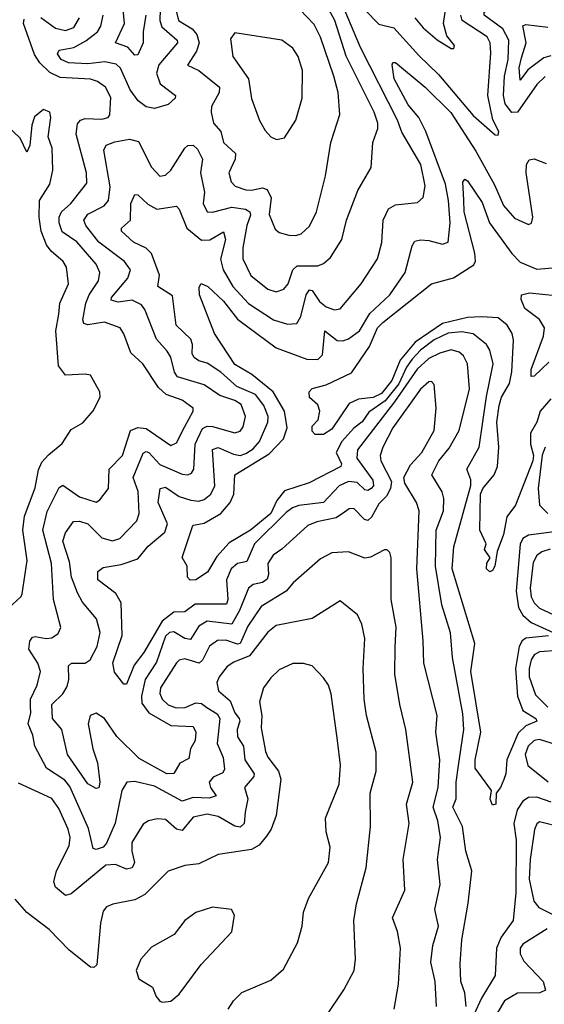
# Model space of a CAD drawing. Extents: x 1552033 to 1694788, y 811965 to 917215.
# Tile 388 of 632: x 1639319 to 1641212, y 908442 to 911998. Entities that reach past the tile are written whole.
import ezdxf

# ---------------------------------------------------------------- set-up
doc = ezdxf.new("R2010")
doc.units = 0

msp = doc.modelspace()

# ---------------------------------------------------------------- linework, layer by layer
at = {"layer": '0CON20XD'}
for points in [[(1640930.3, 908435), (1640925, 908484), (1640910.6, 908525), (1640908.8, 908588.8), (1640914.8, 908675), (1640937.6, 908807.6), (1640950, 908925), (1640929.3, 908995), (1640917.1, 909085), (1640882.1, 909155), (1640894.1, 909185), (1640893.6, 909245), (1640902.9, 909305), (1640921.2, 909435), (1640917.9, 909492.1), (1640880.4, 909695), (1640874.1, 909784.1), (1640842.5, 909885), (1640818.9, 910025), (1640822.2, 910155), (1640848.7, 910225), (1640849.8, 910269.8), (1640843, 910293), (1640806.1, 910355), (1640831.2, 910405), (1640868.7, 910451.3), (1640905.2, 910515), (1640942.1, 910665), (1640934.7, 910755), (1640920, 910785), (1640905, 910798.2), (1640876.2, 910806.2), (1640835, 910794.2), (1640795, 910774.8), (1640753.8, 910736.1), (1640671.9, 910618.1), (1640538, 910445), (1640535.6, 910415), (1640593.6, 910335), (1640595.2, 910315), (1640587.3, 910305), (1640575, 910298.1), (1640565, 910300.7), (1640536.4, 910326.4), (1640505, 910330.8), (1640472.2, 910315), (1640414.9, 910255.1), (1640326, 910244), (1640303.4, 910235), (1640280.9, 910219.1), (1640166.7, 910105), (1640138.5, 910041.5), (1640105, 910034.2), (1640081.6, 910015), (1640065.6, 909975), (1640070.6, 909905), (1640065, 909888), (1639951.8, 909888.2), (1639915, 909860.5), (1639875, 909858.6), (1639833.2, 909826.8), (1639767.5, 909712.5), (1639732.6, 909667.4), (1639705, 909598.8), (1639695, 909598.8), (1639661.5, 909641.5), (1639655.7, 909675.7), (1639689.1, 909775), (1639685, 909892), (1639666.2, 909926.2), (1639601.2, 909975), (1639600.6, 910005), (1639620.4, 910019.6), (1639685, 910030.3), (1639745, 910051.4), (1639783.2, 910096.8), (1639842.9, 910147.1), (1639851.9, 910178.1), (1639818.6, 910255), (1639825.5, 910305), (1639845, 910310.5), (1639895, 910276.6), (1639936.3, 910263.7), (1639965, 910260), (1639985, 910266.2), (1640008.8, 910285), (1640022.8, 910315), (1640015, 910446.7), (1640035, 910453.7), (1640090.2, 910429.8), (1640115, 910424.9), (1640135, 910431.5), (1640161.7, 910448.3), (1640185, 910474.7), (1640214.8, 910545), (1640215.1, 910565.1), (1640200.3, 910605), (1640169.8, 910645), (1640103.1, 910673.1), (1640045, 910725.2), (1639995, 910757.5), (1639965, 910766.1), (1639948.2, 910778.2), (1639941.6, 910791.6), (1639942.7, 910825), (1639936.2, 910845), (1639883.3, 910895), (1639870.6, 911000.6), (1639817.9, 911035), (1639824.1, 911075.9), (1639794.2, 911154.2), (1639775, 911173.8), (1639729.3, 911195), (1639687.1, 911235), (1639686.4, 911245), (1639718.8, 911275), (1639719.7, 911335), (1639735, 911367.5), (1639745, 911365.6), (1639781.6, 911331.6), (1639814.1, 911314.1), (1639885.4, 911325.4), (1639895, 911314.3), (1639921.9, 911245), (1639975, 911202.4), (1640005, 911202.8), (1640055, 911232.7), (1640062.1, 911205), (1640043.6, 911133.6), (1640053.5, 911095), (1640088.7, 911035), (1640145, 910973.7), (1640235, 910914.8), (1640285, 910898.8), (1640318.6, 910901.4), (1640333.2, 910926.8), (1640352.9, 911005), (1640365, 911022.6), (1640375, 911020.5), (1640401.1, 910981.1), (1640425, 910961), (1640455, 910950.9), (1640475.3, 910954.7), (1640550.8, 911045), (1640610, 911135), (1640625.7, 911194.3), (1640631.2, 911275), (1640650.4, 911315), (1640675, 911330), (1640755, 911338.2), (1640775, 911356.2), (1640782, 911398), (1640766.6, 911475), (1640698.1, 911591.9), (1640681.9, 911635), (1640548.3, 911898.3), (1640471.1, 912085)], [(1640515, 912085.3), (1640615, 911982.2), (1640669.3, 911969.3), (1640758.9, 911868.9), (1640829.9, 911799.9), (1640955, 911652.2), (1641035, 911582), (1641045, 911581.2), (1641047.5, 911595), (1641026.6, 911636.6), (1641008.1, 911725), (1641019, 911879), (1641016.7, 911915), (1641006.3, 911936.3), (1640915.9, 911995), (1640910.7, 912015)], [(1640745, 912005.5), (1640775, 911969.1), (1640825, 911925.7), (1640876, 911894), (1640885.8, 911894.2), (1640888, 911905), (1640860.4, 911940.4), (1640848.8, 911985), (1640862, 912075)], [(1641215, 911792.7), (1641185, 911764.8), (1641115, 911664.4), (1641095, 911663.4), (1641071, 911695), (1641064.4, 911725), (1641067.8, 911795), (1641081.2, 911855), (1641084.5, 911925), (1641062, 911965), (1640994.8, 912014.8), (1640995.4, 912025), (1641009.5, 912035), (1641035, 912040.3), (1641195, 912050.3), (1641231.2, 912075)], [(1640823.6, 908435), (1640818.3, 908525), (1640802.4, 908595), (1640809.5, 908655), (1640830, 908725), (1640817.6, 908785), (1640836.7, 908875), (1640827.1, 908965), (1640836.9, 909045), (1640828.1, 909105), (1640811, 909155), (1640829.3, 909225), (1640835.6, 909325.6), (1640821.2, 909425), (1640825.3, 909485), (1640777.5, 909675), (1640774.8, 909754.8), (1640752, 910015), (1640760.3, 910225), (1640750.6, 910255), (1640708.3, 910325), (1640705.7, 910345), (1640729.6, 910390.4), (1640770.5, 910435), (1640814.7, 910515), (1640822.3, 910595), (1640815, 910681.2), (1640805, 910691.4), (1640795, 910690.5), (1640765, 910663.8), (1640665.6, 910524.4), (1640629, 910455), (1640620, 910425), (1640622.5, 910405), (1640661.1, 910331.1), (1640657.2, 910305), (1640642.2, 910277.8), (1640615, 910250.3), (1640588.5, 910201.5), (1640575, 910190), (1640563.5, 910193.5), (1640525, 910233.2), (1640508.5, 910231.5), (1640490.7, 910219.3), (1640460.8, 910199.2), (1640390.8, 910185), (1640358.8, 910171.2), (1640265, 910086.4), (1640233.5, 910065), (1640214, 910035), (1640217.2, 909995), (1640212, 909978), (1640195, 909966.1), (1640161.2, 909958.8), (1640144.6, 909945.4), (1640112.6, 909865), (1640085, 909814.8), (1639995, 909826.6), (1639965, 909808.4), (1639935, 909760.5), (1639915, 909763.3), (1639875, 909788.1), (1639860, 909785), (1639845, 909771.6), (1639812.4, 909677.6), (1639772.3, 909615), (1639758.8, 909555), (1639760.1, 909530.1), (1639785.3, 909495), (1639865, 909449.8), (1639945, 909445.9), (1639955.2, 909425), (1639952.4, 909395), (1639935.4, 909365), (1639929.3, 909330.7), (1639896.5, 909313.5), (1639875, 909275.6), (1639850, 909275), (1639749.7, 909329.7), (1639669.9, 909409.9), (1639625, 909474.3), (1639595, 909493.6), (1639573.7, 909485), (1639566.5, 909455), (1639583.1, 909365), (1639599.5, 909315), (1639608, 909245), (1639605, 909223.8), (1639595, 909222.2), (1639565, 909239), (1639491.8, 909345), (1639471, 909435), (1639437.9, 909475), (1639434.7, 909525), (1639475, 909564), (1639489.9, 909590.1), (1639496.5, 909615), (1639495.5, 909665), (1639506, 909674), (1639555.8, 909674.2), (1639574, 909686), (1639598.9, 909735), (1639609.7, 909785), (1639596.1, 909835), (1639546.1, 909895), (1639528.3, 909928.3), (1639506.2, 909985), (1639499.5, 910040.5), (1639474.8, 910115.2), (1639485, 910145.6), (1639513.6, 910186.4), (1639535, 910187.6), (1639565, 910177.9), (1639615, 910126.9), (1639653.7, 910116.3), (1639680, 910125), (1639741.8, 910188.2), (1639750, 910215), (1639747.2, 910295), (1639728.5, 910345), (1639765, 910433.1), (1639775, 910439.3), (1639785, 910435.3), (1639825, 910392.5), (1639905, 910357), (1639926, 910355), (1639938.9, 910361.1), (1639947.6, 910375), (1639951.8, 910465), (1639978.2, 910521.8), (1639995, 910530.1), (1640015, 910529.7), (1640095, 910505.8), (1640115, 910512.5), (1640125, 910527.5), (1640133.5, 910565), (1640118.1, 910608.1), (1640095, 910623), (1640040.7, 910640.7), (1639985, 910679.2), (1639888.5, 910708.5), (1639877.3, 910725), (1639865, 910779.4), (1639851.2, 910801.2), (1639812.4, 910845), (1639771.2, 910951.2), (1639758.7, 910968.7), (1639725, 910985.6), (1639675, 910977.9), (1639649.1, 910985), (1639650, 910995), (1639708.9, 911065), (1639719.3, 911095), (1639697.5, 911125), (1639605.3, 911195.3), (1639557.4, 911255), (1639550.9, 911275), (1639565, 911296.5), (1639623.4, 911326.6), (1639639.5, 911345), (1639645.9, 911395), (1639623, 911527), (1639631.4, 911545), (1639662.8, 911557.2), (1639715, 911566.5), (1639748.1, 911558.1), (1639795, 911465.5), (1639825, 911433.2), (1639845, 911437.3), (1639865, 911455.3), (1639915, 911534.6), (1639926, 911544), (1639945, 911545.4), (1639960.9, 911530.9), (1639978.8, 911495), (1639971.1, 911445), (1639985.6, 911375), (1639981, 911335), (1639995, 911304.6), (1640015, 911303.3), (1640085, 911321), (1640134.3, 911314.3), (1640149.8, 911305), (1640152.2, 911292.2), (1640138.2, 911255), (1640124.5, 911175), (1640124.8, 911135), (1640153.6, 911075), (1640215, 911025.3), (1640245, 911016.1), (1640272.2, 911025), (1640288.2, 911045), (1640304.4, 911095), (1640320.2, 911109.8), (1640395, 911110), (1640415, 911118), (1640440.3, 911139.7), (1640481.5, 911205), (1640498.7, 911275), (1640539, 911381), (1640587.3, 911465), (1640593.3, 911555), (1640611.2, 911605), (1640610.8, 911625), (1640597.7, 911665), (1640497, 911867), (1640456, 911995), (1640434.4, 912035)], [(1639826.5, 912035), (1639824.9, 911995), (1639832.2, 911972.2), (1639887.1, 911925), (1639888.1, 911915), (1639868.7, 911891.3), (1639821.3, 911835), (1639813.3, 911805), (1639826.3, 911766.3), (1639881.1, 911725), (1639880.5, 911715), (1639855, 911692.5), (1639805, 911677.8), (1639775, 911683.7), (1639746.1, 911705), (1639717.5, 911745), (1639682.9, 911822.9), (1639667.5, 911837.5), (1639626.2, 911846.2), (1639565, 911839.2), (1639495, 911843.2), (1639468.4, 911855), (1639455.4, 911875), (1639462.2, 911887.8), (1639515, 911898.4), (1639557.7, 911922.3), (1639599.5, 911955), (1639612.2, 911975), (1639620.7, 912015)], [(1639774.1, 912015), (1639764.1, 911955), (1639764.6, 911915), (1639745, 911871.4), (1639735, 911870.6), (1639709.4, 911899.4), (1639665, 911914.4), (1639696.8, 911985), (1639692.7, 912035)], [(1639885.2, 912025), (1639891.7, 911995), (1639941.4, 911965), (1639958.2, 911945), (1639967, 911915), (1639956.6, 911885), (1639924.3, 911834.3), (1639965, 911815.3), (1640040, 911755), (1640038.8, 911735), (1640011.2, 911685), (1640010.4, 911665), (1640018.9, 911625), (1640045.2, 911595.2), (1640054.4, 911554.4), (1640097.8, 911515), (1640096.1, 911495), (1640073.5, 911445), (1640082.3, 911412.3), (1640097, 911397), (1640135, 911384), (1640155, 911382.2), (1640195, 911391), (1640212.5, 911385), (1640226.3, 911355), (1640219.7, 911295), (1640241.5, 911241.5), (1640255, 911230), (1640290.7, 911220.7), (1640315, 911218.5)], [(1640315, 911218.5), (1640335, 911224.5), (1640365, 911252.9), (1640390.4, 911305), (1640422.9, 911435), (1640441.3, 911555), (1640473.7, 911656.4), (1640468.6, 911735), (1640453, 911795), (1640404.4, 911935), (1640381.3, 911981.3), (1640329.6, 912035)], [(1640670, 908425), (1640685.4, 908515), (1640692.9, 908645), (1640682.1, 908705), (1640664.7, 908755), (1640708.2, 908855), (1640702.3, 908965), (1640724.7, 909095), (1640715.3, 909165), (1640737.8, 909245), (1640712.8, 909435), (1640690.5, 909525), (1640673.2, 909635), (1640673.4, 909733.4), (1640678.1, 909805), (1640659.2, 909905), (1640659.6, 910055), (1640654.4, 910074.4), (1640645, 910084), (1640635, 910084.2), (1640585, 910057.7), (1640565, 910053.6), (1640505, 910076.2), (1640445, 910073.1), (1640405, 910051.5), (1640305.8, 909964.2), (1640280.5, 909935), (1640190.6, 909879.4), (1640142.2, 909807.8), (1640115, 909745.7), (1640105, 909743), (1640062.7, 909757.3), (1640033.4, 909756.6), (1640003.5, 909736.5), (1639978.3, 909685), (1639966.4, 909675), (1639915, 909689.6), (1639895, 909685.3), (1639885, 909675.3), (1639826.7, 909585), (1639825.2, 909565), (1639832.7, 909545), (1639855, 909524), (1639883.8, 909513.8), (1639915.7, 909514.3), (1639955, 909531.6), (1639975, 909529), (1639994.9, 909514.9), (1640031.6, 909491.6), (1640041.2, 909475), (1640032, 909385), (1640053.6, 909333.6), (1640058.3, 909291.7), (1640051.6, 909278.4), (1640017.6, 909262.4), (1640002.4, 909245), (1640007.1, 909225), (1640028.2, 909195), (1640003.1, 909186.9), (1639945, 909189.6), (1639905, 909176.5), (1639805, 909229.8), (1639735, 909247.1), (1639705.8, 909244.2), (1639687.5, 909215), (1639663.6, 909096.4), (1639632.9, 909025), (1639619.9, 909010.1), (1639595, 909001.3), (1639583.8, 909005), (1639567.9, 909077.9), (1639499.7, 909229.7), (1639481.5, 909251.5), (1639415.8, 909295), (1639374, 909375), (1639366.7, 909415), (1639349.4, 909455), (1639359.3, 909495), (1639357.9, 909517.9), (1639358.7, 909545), (1639382.2, 909595), (1639394.7, 909645), (1639385.2, 909675), (1639352.4, 909725), (1639355.8, 909754.2), (1639365, 909768.2), (1639375, 909770.4), (1639415, 909763.3), (1639435, 909766), (1639458.1, 909781.9), (1639467.2, 909802.8), (1639441.7, 909905), (1639434.1, 910035), (1639402.3, 910155), (1639418.1, 910221.9), (1639461.2, 910308.8), (1639475, 910317.2), (1639535, 910274.8), (1639595, 910256.2), (1639608.9, 910265), (1639639.5, 910305), (1639641.9, 910375), (1639690, 910425), (1639719.1, 910515), (1639745, 910525.2), (1639775, 910521.8), (1639865, 910460.3), (1639885, 910470), (1639913.4, 910526.6), (1639944.6, 910585), (1639944.6, 910595), (1639905, 910624.3), (1639848.2, 910645), (1639820.4, 910670.4), (1639764, 910755), (1639719.6, 910795), (1639695, 910864.2), (1639681.5, 910885), (1639625, 910906.5), (1639565, 910896), (1639551, 910901), (1639547.2, 910915), (1639557.5, 910975), (1639570, 911005), (1639603.5, 911055), (1639608.1, 911085), (1639594.7, 911115), (1639525, 911196.6), (1639472.8, 911232.8), (1639461.9, 911265), (1639461.4, 911285), (1639469.7, 911305), (1639503.8, 911335), (1639562, 911408), (1639560.2, 911445), (1639523.2, 911585), (1639527.2, 911622.8), (1639538.2, 911635), (1639555, 911641.3), (1639615, 911638.8), (1639638.1, 911645), (1639644.5, 911655), (1639647.5, 911717.5), (1639628.4, 911755), (1639600, 911775), (1639575, 911783.3), (1639465, 911789.7), (1639428.3, 911808.3), (1639392.3, 911842.3), (1639372.3, 911872.3), (1639332.9, 911985), (1639335, 912000.8)], [(1639395, 912006.8), (1639447.9, 911967.9), (1639485, 911958.8), (1639515, 911970.5), (1639535.1, 912004.9)], [(1640245.9, 911565.9), (1640275, 911572), (1640315.5, 911635), (1640338.2, 911715), (1640339.2, 911815), (1640323.6, 911865), (1640305, 911895.6), (1640265, 911924.4), (1640095, 911951.2), (1640080.3, 911929.7), (1640088.1, 911865), (1640145.3, 911785.3), (1640155, 911713.3), (1640184.7, 911634.7), (1640205, 911598), (1640225.6, 911575.6), (1640245.9, 911565.9)], [(1641235, 911868), (1641209.8, 911860.2), (1641152.9, 911817.2), (1641125, 911780), (1641121.5, 911825), (1641130.2, 911860.2), (1641146.8, 911915), (1641135, 911976.7), (1641145, 911980.6), (1641225, 911971)], [(1641226.9, 909773.1), (1641145.1, 909764.9), (1641132.1, 909755), (1641121.3, 909735), (1641108.3, 909655), (1641115.8, 909555), (1641134.1, 909504.1), (1641181.5, 909475), (1641185.6, 909465), (1641145, 909448.7), (1641117.9, 909422.1), (1641077.2, 909325), (1641073.7, 909275), (1641065.7, 909254.3), (1641054.5, 909225), (1641038.6, 909205), (1641036.7, 909165), (1641025, 909161.4), (1641016.6, 909183.4), (1641021.2, 909215), (1640963.1, 909295), (1640962.2, 909325), (1640983, 909425), (1640947, 909645), (1640961.9, 909745), (1640880, 910015), (1640885.5, 910094.5), (1640946.5, 910316.5), (1640946.9, 910336.9), (1640931.9, 910375), (1640976.6, 910455), (1641002.9, 910637.1), (1641027.7, 910755), (1641015.8, 910805), (1641003.4, 910825), (1640955, 910863.9), (1640915, 910871), (1640865, 910866.6), (1640815, 910841.9), (1640765.4, 910805), (1640735, 910772.2), (1640715, 910743.8), (1640686.8, 910683.2), (1640637.8, 910622.2), (1640579.3, 910580.7), (1640555, 910546.4), (1640525, 910523), (1640481.6, 910475), (1640461.6, 910435), (1640479.7, 910395), (1640478.2, 910385), (1640364.1, 910325.9), (1640275, 910296.8), (1640247.5, 910262.5), (1640225.5, 910214.5), (1640151.4, 910155), (1640075, 910109.5), (1640030.8, 910059.2), (1639996.6, 910003.4), (1639955, 909975.6), (1639934.6, 909974.6), (1639924.2, 909985), (1639924, 910025), (1639905.8, 910055.8), (1639942.3, 910167.7), (1639946.8, 910173.2), (1639985, 910180.2), (1640045.3, 910214.7), (1640078.3, 910255), (1640091.4, 910285), (1640095.5, 910355), (1640219, 910431), (1640271, 910485), (1640284.8, 910525), (1640274.3, 910585), (1640233.9, 910655), (1640156.5, 910716.5), (1640095, 910753.6), (1640022, 910865), (1639967.8, 911005), (1639967, 911033), (1639974.3, 911045.7), (1639998.1, 911035), (1640055, 910981.6), (1640105, 910916.3), (1640245, 910812.9), (1640355, 910772.4), (1640395, 910771.1), (1640411.9, 910788.1), (1640420, 910875), (1640465, 910840.3), (1640485, 910838.9), (1640505, 910845.7), (1640545, 910875.3), (1640582.3, 910937.7), (1640654.3, 911005), (1640710.5, 911085), (1640735, 911181.2), (1640745, 911198.9), (1640765, 911203.8), (1640795, 911200.9), (1640845, 911187.3), (1640865.3, 911194.7), (1640872.4, 911265), (1640866.9, 911345), (1640854.9, 911405), (1640784.8, 911594.8), (1640759.1, 911645), (1640721.2, 911691.2), (1640670.2, 911785), (1640662.5, 911835), (1640665, 911843.3), (1640675, 911844.2), (1640782, 911755), (1640875, 911663.7), (1640965, 911524.1), (1641032.3, 911402.3), (1641065, 911327.3), (1641105, 911282.2), (1641155, 911258.6), (1641166.2, 911263.8), (1641170.4, 911285), (1641147.1, 911445), (1641148.2, 911475), (1641157.2, 911492.8), (1641175, 911495.9), (1641218.7, 911478.7)], [(1639277.5, 909872.5), (1639324.3, 909915), (1639327.9, 909925), (1639346.6, 910045), (1639331.1, 910155), (1639336.7, 910205), (1639375, 910308), (1639387.6, 910372.4), (1639399.6, 910400.4), (1639422.7, 910427.3), (1639472.7, 910467.3), (1639505, 910518.8), (1639547.4, 910542.6), (1639584.4, 910585.6), (1639610, 910635), (1639608, 910655), (1639574.3, 910714.3), (1639555, 910718.6), (1639484.2, 910714.2), (1639458.7, 910748.7), (1639449.1, 910875), (1639460.9, 910935), (1639464, 910975), (1639495.4, 911045), (1639487.5, 911105), (1639476.4, 911125), (1639432.4, 911162.4), (1639415.5, 911185.5), (1639397, 911235), (1639389.8, 911285), (1639390.3, 911345), (1639428.2, 911405), (1639439.1, 911455), (1639436.4, 911535), (1639422, 911575), (1639431.4, 911645), (1639427.5, 911665), (1639405, 911674), (1639373, 911647), (1639362.8, 911617.2), (1639355.5, 911544.5), (1639345, 911520), (1639320.5, 911570.5), (1639273.8, 911615)], [(1641235, 910629.7), (1641197.5, 910585), (1641185.5, 910544.5), (1641162, 910505), (1641162.4, 910465), (1641172.8, 910425), (1641170.3, 910405), (1641107.5, 910245), (1641077.1, 910202.9), (1641065, 910138.8), (1641041.7, 910078.3), (1641034, 910025), (1641025, 910008.8), (1641015, 910004.2), (1641003.1, 910015), (1641004.4, 910035.6), (1641016.7, 910055), (1640996.2, 910085), (1641002.5, 910105), (1640978.8, 910155), (1640981.4, 910285), (1640989.6, 910305), (1641031.4, 910355), (1641043, 910385), (1641047.7, 910455), (1641040.6, 910545), (1641049.2, 910605), (1641057.6, 910635), (1641086.8, 910685), (1641095, 910726.7), (1641100.8, 910840.8), (1641095.6, 910865.6), (1641078.4, 910895), (1641045, 910921.6), (1640985, 910925.6), (1640935, 910922.4), (1640845, 910901.2), (1640746.4, 910833.6), (1640691.5, 910768.5), (1640661.6, 910695), (1640625, 910648.6), (1640595, 910633.9), (1640541.5, 910628.5), (1640507.9, 910612.1), (1640445, 910520), (1640415, 910500.6), (1640385, 910500), (1640375, 910512.5), (1640375, 910530), (1640396.4, 910553.6), (1640401.5, 910585), (1640395, 910608), (1640364.3, 910634.3), (1640364.2, 910655), (1640374.1, 910665.9), (1640425, 910679.2), (1640516.9, 910723.1), (1640581.8, 910818.2), (1640609.8, 910885), (1640628.9, 910905), (1640805, 911044.7), (1640884.2, 911065.8), (1640957.2, 911112.8), (1640963.4, 911126.6), (1640961.8, 911155), (1640922.5, 911305), (1640922.2, 911347.8), (1640917.9, 911412.1), (1640925, 911422.5), (1640935, 911416.7), (1640987.9, 911337.9), (1641014.7, 911264.7), (1641095, 911154.2), (1641125, 911122.4), (1641185, 911098), (1641256.1, 911103.9)], [(1641228.3, 910761.7), (1641175, 910710.6), (1641165, 910710), (1641164, 910735), (1641209.2, 910855), (1641212.5, 910885), (1641195, 910915.6), (1641141.9, 910955), (1641128.3, 910988.3), (1641130, 911005), (1641158, 911012), (1641252.3, 911002.3)], [(1641215, 910454.7), (1641204, 910426), (1641189.6, 910305), (1641194.8, 910245), (1641224.9, 910214.9)], [(1641293.3, 910155), (1641155, 910136.7), (1641135, 910125.3), (1641125.4, 910104.6), (1641111, 909935), (1641119.1, 909875), (1641135, 909848.3), (1641165, 909821.4), (1641244.5, 909785)], [(1641233.7, 910086.3), (1641203.4, 910076.6), (1641185, 910063.4), (1641172.1, 910037.9), (1641161.5, 909945), (1641164.2, 909914.2), (1641175, 909891.9), (1641195, 909872.7), (1641262.3, 909842.3)], [(1640425, 908400), (1640488.5, 908495), (1640526, 908564), (1640530.9, 908605), (1640524.6, 908745), (1640534.7, 908805.3), (1640569.6, 908935), (1640584.6, 909084.6), (1640583.4, 909205), (1640605.3, 909285), (1640605, 909353.3), (1640570.9, 909485), (1640561.9, 909545), (1640558.2, 909655), (1640564.1, 909764.1), (1640553.8, 909815), (1640538.5, 909848.5), (1640475, 909900), (1640375, 909835.4), (1640245, 909810.6), (1640215, 909786.2), (1640148.7, 909701.3), (1640091.9, 909678.1), (1640068.1, 909661.9), (1640038.7, 909625), (1640030.6, 909605), (1640036.6, 909575), (1640078.6, 909538.6), (1640095, 909495.3), (1640110.6, 909475), (1640114, 909465), (1640103.8, 909435), (1640105, 909408.6), (1640126.9, 909375), (1640132, 909325), (1640165.2, 909275), (1640164.2, 909265), (1640130.3, 909225), (1640142, 909185), (1640133.1, 909136.9), (1640129, 909095), (1640115, 909082.4), (1640095, 909085.9), (1640035, 909120.2), (1639995, 909128.9), (1639945, 909118.3), (1639905, 909070.7), (1639885, 909074.7), (1639845, 909109.6), (1639815, 909111.8), (1639783.8, 909105), (1639765, 909092.5), (1639723.5, 909026.5), (1639723.3, 908995), (1639733.7, 908955), (1639725, 908935.4), (1639705, 908931), (1639665, 908947), (1639630.5, 908945), (1639505, 908841.8), (1639485, 908835.5), (1639447.9, 908865), (1639441.9, 908885), (1639451.5, 908925), (1639497.7, 909015), (1639501.3, 909045), (1639494, 909075), (1639460.1, 909150.1), (1639435, 909185.4), (1639315, 909240.8)], [(1641260.2, 909720.2), (1641195, 909715.9), (1641175.9, 909704.1), (1641165, 909686.8), (1641156.9, 909655), (1641157.3, 909625), (1641179.8, 909559.8), (1641225, 909515.6)], [(1640071.2, 908425), (1640090.6, 908455), (1640120.8, 908485), (1640225, 908530), (1640270.7, 908569.3), (1640321.9, 908665), (1640337.8, 908725), (1640343.5, 908775), (1640361.5, 908825), (1640433.5, 908955), (1640439.7, 909009.7), (1640424.6, 909065), (1640422.7, 909115), (1640472, 909238), (1640476.1, 909306.1), (1640466, 909395), (1640443.2, 909563.2), (1640433.3, 909595), (1640415, 909622), (1640375, 909664.3), (1640343.2, 909673.2), (1640305, 909673.1), (1640255, 909650), (1640225, 909621.4), (1640198.9, 909585), (1640184.6, 909535.4), (1640192.6, 909485), (1640190.8, 909440.8), (1640206.6, 909355), (1640215, 909334.5), (1640252.8, 909285), (1640260.8, 909255), (1640244.4, 909124.4), (1640226.2, 909075), (1640209.9, 909050.1), (1640183, 909017), (1640155, 909001.3), (1640035, 908983.5), (1639965, 908949.5), (1639915, 908943.3), (1639855, 908923.1), (1639771.1, 908838.9), (1639735, 908820), (1639655, 908804.5), (1639632.5, 908795), (1639620.9, 908779.1), (1639610.8, 908735), (1639597.1, 908585), (1639586.7, 908575), (1639575, 908576.8), (1639497.7, 908637.7), (1639425, 908712.5), (1639345, 908774.2), (1639302.6, 908822.6)], [(1641295, 909367.7), (1641195, 909399.2), (1641175, 909394.8), (1641153.6, 909375), (1641142.4, 909345), (1641152.3, 909305), (1641226.1, 909246.1)], [(1641237, 909173), (1641185, 909190.2), (1641155, 909189.5), (1641135, 909175.9), (1641113.7, 909145), (1641102.4, 909095), (1641110.2, 909035), (1641109.7, 908845), (1641100, 908745), (1641055.8, 908685), (1641039, 908645), (1641035, 908546), (1640985.6, 908464.4), (1640957.6, 908405)], [(1641365, 909058.1), (1641195, 909101.8), (1641185, 909094.4), (1641176.5, 909073.5), (1641160.6, 908965), (1641157.6, 908895), (1641174.4, 908815), (1641192.2, 908792.2), (1641247.8, 908765)], [(1639835, 908450), (1639865, 908454), (1639895, 908479.2), (1639974.2, 908585.8), (1640085, 908704), (1640094, 908765), (1640083.3, 908785), (1640015, 908793.5), (1639955, 908774.6), (1639915.6, 908745), (1639877.1, 908695), (1639795, 908648.6), (1639756.7, 908605), (1639740, 908565), (1639749.4, 908535), (1639798.6, 908505), (1639811.1, 908471.1), (1639825, 908454), (1639835, 908450)], [(1641221.8, 908715), (1641135, 908660.3), (1641125.3, 908645), (1641124.8, 908625), (1641138.3, 908598.3), (1641207.7, 908525), (1641216.6, 908493.4), (1641196, 908484), (1641115, 908482.3), (1641068.2, 908455), (1640951.5, 908258.5)]]:
    msp.add_lwpolyline(points, dxfattribs=at)

doc.saveas('drawing.dxf')
